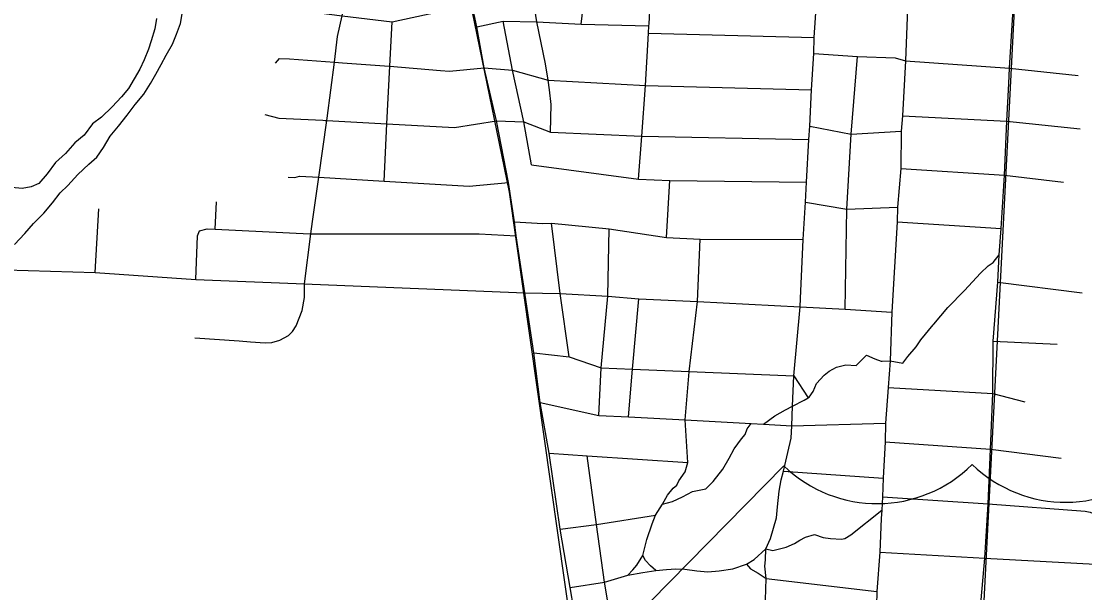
# Model space of a CAD drawing. Extents: x 114604 to 551442, y 316898 to 567001.
# Drawn here: x 200213 to 207094, y 400988 to 404682 of the extents above; entities that cross this region are included whole.
import ezdxf

# ---------------------------------------------------------------- set-up
doc = ezdxf.new("R2010")
doc.units = 0
for name, color, linetype in [('DV_X_County_Line', 7, 'Continuous'), ('GE_P_Alignment_1000_Bearings', 7, 'Continuous'), ('GE_P_Alignment_1000_Stations', 7, 'Continuous'), ('GE_P_Alignment_100_Cardinal_Points', 7, 'Continuous'), ('GE_P_Alignment_500_Cardinal_Points', 7, 'Continuous')]:
    doc.layers.add(name, color=color, linetype=linetype)

msp = doc.modelspace()

# ---------------------------------------------------------------- linework, layer by layer
at = {"layer": 'DV_X_County_Line'}
for points in [[(201088.7, 404699.5), (201077.8, 404633.5), (201052.8, 404555.6), (201036.1, 404501.7), (201007.2, 404433.9), (200980.4, 404372.1), (200906.7, 404246.8), (200862, 404193.2), (200801.2, 404129.8), (200732.3, 404062.5), (200673.7, 404019.2), (200620.7, 403945.7), (200560, 403896.3), (200499.1, 403826.9), (200434.3, 403769.6), (200379.3, 403696.1), (200326.5, 403634.6), (200276.2, 403611.2), (200218, 403601.9), (200152, 403606.7)], [(200169.3, 403239.8), (200236.3, 403311.1), (200291.1, 403374.5), (200358, 403441.9), (200414.9, 403509.3), (200463.8, 403572.8), (200514.4, 403620.3), (200579.4, 403691.7), (200650.3, 403758.9), (200700.9, 403804.4), (200745.8, 403866), (200788.7, 403939.6), (200841.6, 404005.1), (200898.6, 404076.5), (200949.5, 404144), (201006.4, 404211.5), (201049.3, 404281.1), (201084.1, 404340.8), (201118.9, 404402.5), (201149.7, 404464.2), (201190.6, 404533.9), (201217.5, 404599.7), (201242.4, 404667.5), (201253.2, 404731.5)]]:
    msp.add_lwpolyline(points, dxfattribs=at)
at = {"layer": 'GE_P_Alignment_1000_Bearings'}
for points in [[(202617.5, 407244), (206752.1, 406985), (206185, 395936.4), (206682.2, 392799.1), (206567.6, 391264.1), (206614.5, 391070.8), (206776, 390816.5)], [(205459.8, 389872.9), (203774.9, 400738), (203372.8, 403577.4), (202744, 406632.4), (202617.5, 407244)]]:
    msp.add_lwpolyline(points, dxfattribs=at)
at = {"layer": 'GE_P_Alignment_1000_Stations'}
for points in [[(206034.8, 406232.6), (206007.1, 405865), (205992.5, 405476), (205948.2, 404765), (205934.4, 404427), (205915, 404071.1), (205906.4, 403971.3), (205903.4, 403731.3), (205882.8, 403480.5), (205879.4, 403385.3), (205845.9, 402800.7), (205835, 402487.6), (205823.1, 402315.5), (205804.8, 402083.5), (205802.2, 401963.9), (205789.3, 401729.1), (205785.6, 401607.7), (205780.3, 401520.8), (205777.8, 401466.7)], [(206602.3, 404281.1), (206607.2, 404379.1), (206629.3, 404726.1), (206650.2, 405083.2), (206670.1, 405438.3), (206690.7, 405832.7), (206704.1, 406194)], [(206448.3, 401211.3), (206468.4, 401563.5), (206485.3, 401915), (206498.9, 402276.2), (206500.9, 402614.9), (206532.8, 402994.8), (206541.2, 403173.1), (206553, 403343.1), (206574.2, 403688.4), (206590.2, 404035.8), (206602.3, 404281.1)], [(205777.8, 401466.7), (205768, 401250), (205749.1, 400996.2), (205746.1, 400905.9), (205736.8, 400624), (205717.1, 400217.1), (205697.8, 399839.8), (205677, 399464.6), (205657.1, 399077.9), (205643.4, 398731.6)], [(206332, 399037.7), (206355.3, 399424.4), (206374.3, 399803.3), (206396.9, 400173.2), (206414.4, 400579.3), (206418.2, 400861.9), (206418.4, 400868.2), (206448.3, 401211.3)]]:
    msp.add_lwpolyline(points, dxfattribs=at)
at = {"layer": 'GE_P_Alignment_100_Cardinal_Points'}
for p, q in [((204271.2, 404605.9), (205343.6, 404577.2)), ((204388.4, 403285.5), (204409.3, 403652.7)), ((200691.4, 403057.3), (200714.9, 403469.6)), ((201467.2, 403338.3), (201475.7, 403515.3)), ((205879.4, 403385.3), (206553, 403343.1)), ((202095.4, 402981.8), (203471.8, 402926.6)), ((206532.8, 402994.8), (207077.9, 402927.4)), ((206500.9, 402614.9), (206914.9, 402594.3)), ((205212, 402390.4), (205303.8, 402247.8)), ((205198.2, 402066), (205804.8, 402083.5)), ((205145.2, 401773.7), (205789.3, 401729.1)), ((205785.6, 401607.7), (206468.4, 401563.5)), ((205768, 401250), (206448.3, 401211.3))]:
    msp.add_line(p, q, dxfattribs=at)
for points in [[(203636.9, 403965.7), (203642.4, 404144.2), (203630.2, 404238.3), (203621.5, 404301.6), (203605.6, 404406.5), (203548.3, 404678.1), (203474.4, 405147.2), (203382.2, 405464.6), (203346.8, 405634.9), (203277.6, 406064.7), (203181.9, 406426.9), (203180.8, 406432.1), (203138.3, 406640.4), (203097.9, 406838.5), (203053.3, 407190.2)], [(203835.7, 404664.2), (203885.5, 405081.9), (203840.8, 405294.3), (203749.3, 405720), (203677.6, 406155.5), (203579, 406511.9), (203531.8, 406731.4), (203489.8, 406926.9), (203470.5, 407165.9)], [(204206.3, 403662.7), (204227.4, 403938.8), (204252.5, 404267.7), (204271.2, 404605.9), (204273.9, 404653.8), (204274.6, 404666.8), (204288.5, 404918.5), (204295.1, 405037.5), (204296.3, 405058.7), (204297.1, 405074.6), (204309.1, 405104.7), (204282.2, 405205.9), (204233.3, 405390), (204144.7, 405803.6), (204078.3, 406236.5), (203974.9, 406596.7), (203894.9, 407141.9)], [(203471.8, 402926.6), (203415.4, 403294.3), (203404.4, 403386.1), (203364.7, 403639.9), (203287, 404038.8), (203207.9, 404381), (203160.2, 404647.5), (203124.9, 404816.2), (203078.5, 405072), (203060.5, 405140.3), (203008.7, 405379.9), (202969.8, 405580.4), (202885.1, 405990.6), (202795.6, 406393.9), (202755.7, 406599.9), (202713.9, 406800.8)], [(202044.5, 402983.9), (202085.8, 403308.4), (202097.2, 403388.7), (202137.9, 403673.9), (202190.2, 404041.1), (202192.3, 404056.2), (202238.6, 404418.6), (202259.6, 404583.3), (202289.3, 404718.1), (202358.4, 405031.5), (202378.9, 405120.6), (202390.9, 405170.7), (202390.8, 405222.8), (202354.5, 405411.1), (202353.3, 405417), (202294.1, 405864.7), (202214.2, 406276.8), (202170.1, 406481.1), (202123.6, 406679.3)], [(205255.5, 402890.7), (205272.9, 403270.8), (205288.3, 403512.4), (205292.8, 403643.3), (205308.4, 403917.1), (205314.8, 404003.5), (205325, 404239.4), (205341.6, 404474), (205343.6, 404577.2), (205357.5, 404799.8), (205360.4, 404887.6), (205394.2, 405505.4), (205413.1, 405897.8), (205441.9, 406255)], [(202138.7, 404736.6), (202289.3, 404718.1), (202613, 404678.7), (202901.1, 404740.6), (203124.9, 404816.2)], [(202560, 403649.2), (202579.1, 404019.9), (202598.2, 404391.7), (202613, 404678.7)], [(203160.2, 404647.5), (203330, 404682.2), (203548.3, 404678.1), (203835.7, 404664.2), (204273.9, 404653.8)], [(203514.5, 403754.7), (203463.6, 404031.4), (203391.5, 404367.2), (203330, 404682.2)], [(201857, 404412.2), (201883, 404442.3), (201948.8, 404440.2), (202238.6, 404418.6), (202291.1, 404414.7), (202593.7, 404392), (202598.2, 404391.7), (202925.7, 404364.9), (202983.7, 404360.2), (203207.9, 404381)], [(205341.6, 404474), (205624, 404454.2), (205868.3, 404445.5), (205934.4, 404427), (206607.2, 404379.1), (207051.4, 404332.1)], [(205543.2, 402820.9), (205555.5, 403467.1), (205581.9, 403953.2), (205624, 404454.2)], [(203207.9, 404381), (203391.5, 404367.2), (203621.5, 404301.6), (204252.5, 404267.7), (205325, 404239.4)], [(201788.9, 404079.8), (201878.7, 404055.8), (202164, 404042.4), (202180.2, 404041.7), (202190.2, 404041.1), (202579.1, 404019.9), (203016.8, 403996.1), (203287, 404038.8)], [(205915, 404071.1), (206590.2, 404035.8), (207064.5, 403987.4)], [(203287, 404038.8), (203463.6, 404031.4), (203636.9, 403965.7), (204227.4, 403938.8), (205308.4, 403917.1)], [(205314.8, 404003.5), (205581.9, 403953.2), (205906.4, 403971.3)], [(203514.5, 403754.7), (204206.3, 403662.7), (204409.3, 403652.7), (205292.8, 403643.3)], [(205903.4, 403731.3), (206574.2, 403688.4), (206957.6, 403642.5)], [(201940.4, 403675.2), (201982.3, 403673.2), (202012.2, 403681.2), (202137.9, 403673.9), (202560, 403649.2), (203110.5, 403617), (203364.7, 403639.9)], [(205288.3, 403512.4), (205555.5, 403467.1), (205882.8, 403480.5)], [(203404.4, 403386.1), (203588.1, 403374.6), (203643.7, 403378), (204017.9, 403340.2), (204388.4, 403285.5), (204605.4, 403274.1), (205272.9, 403270.8)], [(201341.3, 403012.1), (201353.6, 403294.9), (201367.1, 403326.8)], [(201367.1, 403326.8), (201415.1, 403340.9), (201467.2, 403338.3), (202079.9, 403308.7), (202085.8, 403308.4), (202090.3, 403308.2), (203176, 403308.8), (203415.4, 403294.3)], [(203757.9, 402513.2), (203698.8, 402921.6), (203643.7, 403378)], [(203950.1, 402134.5), (203965.4, 402442.1), (204008.6, 402904.2), (204017.9, 403340.2)], [(204137.2, 401100.3), (204169.3, 401135.6), (204196.9, 401167), (204235.6, 401228.9), (204259.6, 401332.9), (204295.8, 401434), (204317.2, 401490.1), (204363, 401559.9), (204394.6, 401617.9), (204430.6, 401664), (204454.6, 401684), (204466.6, 401712), (204508.7, 401769.2), (204525.1, 401830.3), (204507.8, 402105), (204534.9, 402415), (204535.2, 402418.5), (204587.4, 402870.6), (204605.4, 403274.1)], [(205782.6, 402485.9), (205835, 402487.6), (205916.5, 402472.8), (205948.5, 402514.8), (206002.4, 402576.9), (206034.4, 402623), (206114.3, 402719), (206117.7, 402723.1), (206208.2, 402831.2), (206316.1, 402941.3), (206420, 403053.5), (206470, 403101.5), (206501.9, 403123.5), (206541.2, 403173.1)], [(199519.1, 403107.9), (199690.4, 403099.9), (199871, 403089.5), (200112.7, 403074.8), (200691.4, 403057.3), (201341.3, 403012.1), (202044.5, 402983.9), (202095.4, 402981.8)], [(201335, 402636.7), (201622.8, 402616.4), (201696, 402609.5), (201789.9, 402602.7), (201833.1, 402606), (201886.7, 402619.8), (201941.6, 402651.5), (201966.8, 402677), (201991.9, 402713), (202029.9, 402811.7), (202045.7, 402896.8), (202044.5, 402983.9)], [(203471.8, 402926.6), (203698.8, 402921.6), (204008.6, 402904.2), (204209.6, 402888), (204587.4, 402870.6), (205253, 402836.4), (205543.2, 402820.9), (205845.9, 402800.7)], [(204078.7, 398958.4), (204070.3, 399004.1), (204040.1, 399176.8), (203984.5, 399571.2), (203930.7, 399944.5), (203864.3, 400330.4), (203834.6, 400542.1), (203811.9, 400745.7), (203764.9, 401020.7), (203699.4, 401399.4), (203628.9, 401889.9), (203570.6, 402217.8), (203528.7, 402538.8), (203471.8, 402926.6)], [(204141.6, 402124.4), (204168.2, 402433.7), (204209.6, 402888)], [(205029.6, 401271.5), (205060.7, 401338.7), (205099.6, 401472.6), (205106.3, 401543.8), (205117.3, 401644.8), (205130.3, 401716.9), (205145.2, 401773.7), (205194.8, 401986.9), (205198.2, 402066), (205203.7, 402193.9), (205212, 402390.4), (205253, 402836.4), (205255.5, 402890.7)], [(203528.7, 402538.8), (203757.9, 402513.2), (203965.4, 402442.1), (204168.2, 402433.7), (204535.2, 402418.5), (205212, 402390.4)], [(205015.4, 402077.5), (205089.7, 402132.5), (205157.7, 402170.5), (205203.7, 402193.9), (205279.5, 402232.6), (205303.8, 402247.8), (205311.4, 402252.6), (205337.4, 402288.6), (205359.4, 402340.7), (205407.4, 402394.8), (205441.3, 402420.8), (205487.3, 402446.8), (205549.2, 402460.8), (205615, 402456.8), (205682.9, 402523.5), (205735.9, 402499.8), (205777.3, 402485.7), (205782.6, 402485.9)], [(205823.1, 402315.5), (206498.9, 402276.2), (206706, 402223)], [(203570.6, 402217.8), (203950.1, 402134.5), (204141.6, 402124.4), (204507.8, 402105), (204936, 402082.4), (205015.4, 402077.5), (205198.2, 402066)], [(204363, 401559.9), (204426, 401577.1), (204491, 401607), (204555.9, 401643.3), (204642.2, 401659.9), (204690.2, 401706), (204752.1, 401786.1), (204794.1, 401858.2), (204826.1, 401918.2), (204872.1, 401982.3), (204896, 402010.4), (204910, 402046.4), (204936, 402082.4)], [(205802.2, 401963.9), (206485.3, 401915), (206941.2, 401857)], [(203628.9, 401889.9), (203874.8, 401871.9), (204525.1, 401830.3)], [(204321.2, 398813), (204278.7, 399163.5), (204218.9, 399550.9), (204169.6, 399929.2), (204100.7, 400313.5), (204079.9, 400518.6), (204042.1, 400723.9), (203986.2, 401055.1), (203934.8, 401428.4), (203874.8, 401871.9)], [(206468.4, 401563.5), (207096.3, 401514.8), (207128.3, 401508.8), (207154.4, 401496.9), (207158.4, 401486.9)], [(203699.4, 401399.4), (203934.8, 401428.4), (204317.2, 401490.1)], [(205029.6, 401271.5), (205074.8, 401261.3), (205161.9, 401283), (205215.2, 401305.2), (205249.6, 401327.3), (205286.3, 401346.3), (205345.6, 401364.8), (205400.7, 401345.3), (205448.6, 401339.3), (205520.5, 401333.3), (205542.4, 401339.3), (205580.4, 401361.3), (205780.3, 401520.8)], [(204905.4, 401172.8), (204954.1, 401203.3), (205029.6, 401271.5)], [(204940.5, 399128.1), (204959.7, 399499.8), (204976.3, 399876.7), (204998.3, 400255.9), (205019.5, 400665.5), (205033.7, 401079.7), (205023.6, 401160.1), (205027.7, 401200.9), (205029.6, 401271.5)], [(204319, 401131.7), (204284.2, 401161.6), (204251.6, 401195.9), (204235.6, 401228.9)], [(206448.3, 401211.3), (207240.9, 401167.8), (207745.9, 401134.2), (209054.7, 401064.3), (209532.4, 401035.9), (209585.9, 401033.1)], [(203764.9, 401020.7), (203986.2, 401055.1), (204137.2, 401100.3), (204234.1, 401117.6), (204319, 401131.7), (204387.4, 401139), (204447.5, 401143.2), (204506.3, 401139.1), (204583.8, 401128.4), (204654.6, 401122.9), (204728.2, 401129.4), (204817.7, 401142.9), (204905.4, 401172.8), (204931.2, 401142.9), (204980.3, 401113.2), (205033.7, 401079.7), (205749.1, 400996.2)]]:
    msp.add_lwpolyline(points, dxfattribs=at)
at = {"layer": 'GE_P_Alignment_500_Cardinal_Points'}
msp.add_line((205147.8, 401808.4), (204283.9, 400932), dxfattribs=at)
for centre, start, end in [((205752.4, 402434.2), 225.98667, 314.84068), ((206970.6, 402443), 225.98669, 314.84069)]:
    msp.add_arc(centre, 870.2, start, end, dxfattribs=at)

doc.saveas('drawing.dxf')
